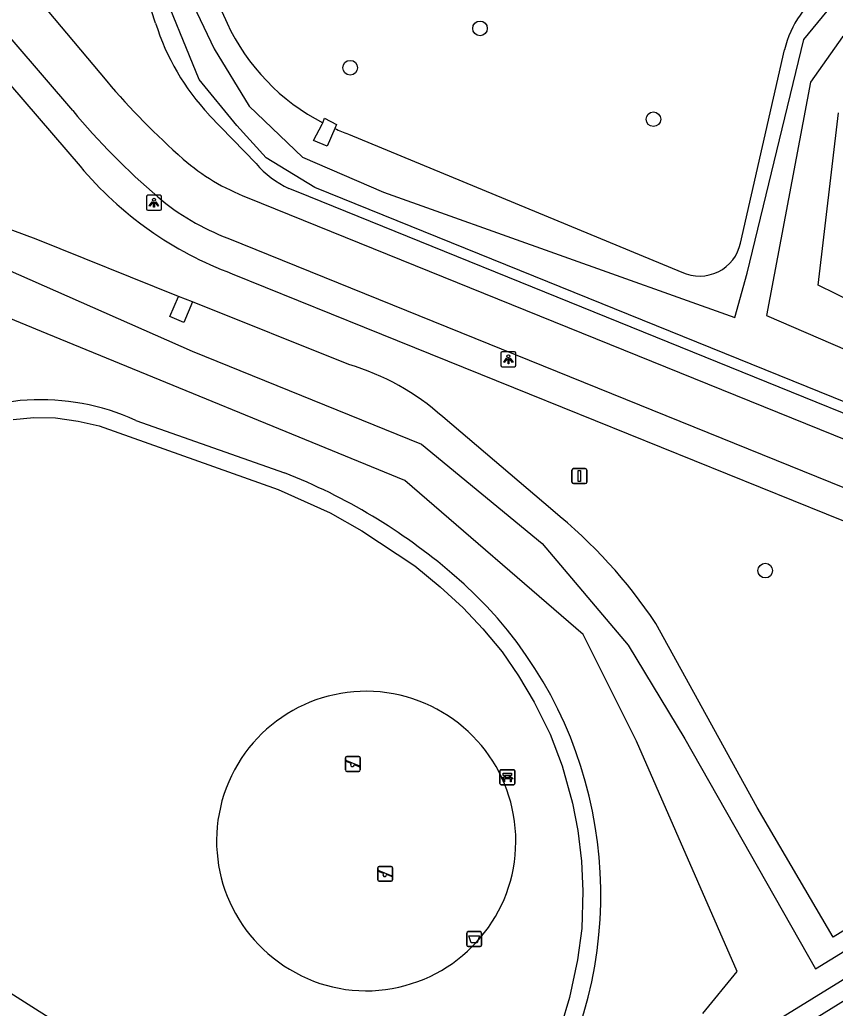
# Model space of a CAD drawing. Extents: x 159353 to 160616, y 385893 to 387321.
# Drawn here: x 160245.3 to 160299.8, y 386306.6 to 386372.7 of the extents above; entities that cross this region are included whole.
import ezdxf

# ---------------------------------------------------------------- set-up
doc = ezdxf.new("R2010")
doc.units = 0
for name, color, linetype in [('IMGEO_Afvalbak', 7, 'Continuous'), ('IMGEO_Bank', 7, 'Continuous'), ('IMGEO_Berm_groen', 7, 'Continuous'), ('IMGEO_Boom', 7, 'Continuous'), ('IMGEO_Fietspad_open', 7, 'Continuous'), ('IMGEO_Groenvoorziening', 7, 'Continuous'), ('IMGEO_Haag', 7, 'Continuous'), ('IMGEO_Lichtpunt', 7, 'Continuous'), ('IMGEO_Speelvoorziening', 7, 'Continuous'), ('IMGEO_Terreindeel_gesloten', 7, 'Continuous'), ('IMGEO_Verkeersbordpaal', 7, 'Continuous'), ('IMGEO_Voetpad_op_trap', 7, 'Continuous'), ('IMGEO_Voetpad_open', 7, 'Continuous'), ('IMGEO_Waterloop', 7, 'Continuous')]:
    doc.layers.add(name, color=color, linetype=linetype)

msp = doc.modelspace()

# ---------------------------------------------------------------- linework, layer by layer
at = {"layer": 'IMGEO_Afvalbak'}
for p, q in [((160275.189, 386310.842), (160275.189, 386311.642)), ((160275.189, 386311.642), (160275.189, 386310.842)), ((160275.289, 386311.742), (160276.079, 386311.742)), ((160276.079, 386311.742), (160275.289, 386311.742)), ((160276.179, 386311.642), (160276.179, 386310.842)), ((160276.179, 386310.842), (160276.179, 386311.642)), ((160276.079, 386310.742), (160275.289, 386310.742)), ((160275.289, 386310.742), (160276.079, 386310.742))]:
    msp.add_line(p, q, dxfattribs=at)
msp.add_lwpolyline([(160275.332, 386311.456), (160276.036, 386311.456), (160275.887, 386310.986), (160275.481, 386310.986), (160275.332, 386311.456)], dxfattribs=at)
for centre, start, end in [((160275.289, 386311.642), 90, 180), ((160275.289, 386311.642), 90, 180), ((160276.079, 386311.642), 0, 90), ((160276.079, 386311.642), 360, 90), ((160275.289, 386310.842), 180, 270), ((160275.289, 386310.842), 180, 270), ((160276.079, 386310.842), 270, 0), ((160276.079, 386310.842), 270, 0)]:
    msp.add_arc(centre, 0.1, start, end, dxfattribs=at)
at = {"layer": 'IMGEO_Bank'}
for p, q in [((160277.405, 386321.646), (160277.405, 386322.487)), ((160277.405, 386322.487), (160277.405, 386321.646)), ((160277.48, 386322.571), (160278.321, 386322.571)), ((160278.321, 386322.571), (160277.48, 386322.571)), ((160278.405, 386322.496), (160278.405, 386321.655)), ((160278.405, 386321.655), (160278.405, 386322.496)), ((160278.102, 386321.969), (160277.709, 386321.969)), ((160277.714, 386322.077), (160277.714, 386322.183)), ((160277.758, 386322.183), (160277.758, 386322.077)), ((160278.046, 386322.189), (160277.764, 386322.189)), ((160277.764, 386322.071), (160278.046, 386322.071)), ((160278.052, 386322.077), (160278.052, 386322.183)), ((160278.096, 386322.183), (160278.096, 386322.077)), ((160278.33, 386321.571), (160277.489, 386321.571)), ((160277.489, 386321.571), (160278.33, 386321.571))]:
    msp.add_line(p, q, dxfattribs=at)
for points in [[(160277.652, 386321.969), (160277.51, 386321.969), (160277.622, 386322.071), (160277.708, 386322.071)], [(160277.708, 386322.189), (160277.622, 386322.189), (160277.622, 386322.35), (160278.185, 386322.35), (160278.185, 386322.189), (160278.102, 386322.189)], [(160277.702, 386321.962), (160277.702, 386321.755), (160277.659, 386321.755), (160277.659, 386321.962)], [(160278.102, 386322.071), (160278.185, 386322.071), (160278.297, 386321.969), (160278.158, 386321.969)], [(160278.152, 386321.962), (160278.152, 386321.755), (160278.108, 386321.755), (160278.108, 386321.962)]]:
    msp.add_lwpolyline(points, dxfattribs=at)
for centre, radius, start, end in [((160277.483, 386322.493), 0.0779, 92.4484, 184.28452), ((160277.483, 386322.493), 0.0779, 92.4484, 184.28452), ((160278.327, 386322.493), 0.0779, 2.4484, 94.28452), ((160278.327, 386322.493), 0.0779, 2.4484, 94.28452), ((160277.652, 386321.962), 0.00671, 2.89567, 87.10433), ((160277.709, 386321.962), 0.00671, 92.89567, 177.10433), ((160277.707, 386322.182), 0.00671, 2.89567, 87.10433), ((160277.707, 386322.078), 0.00671, 272.89567, 357.10433), ((160277.764, 386322.182), 0.00671, 92.89567, 177.10433), ((160277.764, 386322.078), 0.00671, 182.89567, 267.10433), ((160278.046, 386322.182), 0.00671, 2.89567, 87.10433), ((160278.046, 386322.078), 0.00671, 272.89567, 357.10433), ((160278.103, 386322.182), 0.00671, 92.89567, 177.10433), ((160278.103, 386322.078), 0.00671, 182.89567, 267.10433), ((160278.101, 386321.962), 0.00671, 2.89567, 87.10433), ((160278.158, 386321.962), 0.00671, 92.89567, 177.10433), ((160277.483, 386321.649), 0.0779, 182.4484, 274.28452), ((160277.483, 386321.649), 0.0779, 182.4484, 274.28452), ((160278.327, 386321.649), 0.0779, 272.4484, 4.28452), ((160278.327, 386321.649), 0.0779, 272.4484, 4.28452)]:
    msp.add_arc(centre, radius, start, end, dxfattribs=at)
at = {"layer": 'IMGEO_Berm_groen'}
msp.add_lwpolyline([(160321.644, 386319.991), (160317.091, 386317.431), (160268.791, 386287.55), (160265.158, 386285.419)], dxfattribs=at)
at = {"layer": 'IMGEO_Boom'}
for centre in [(160276.07, 386372.147), (160267.389, 386369.518), (160287.664, 386366.072), (160295.139, 386335.887)]:
    msp.add_circle(centre, 0.489, dxfattribs=at)
at = {"layer": 'IMGEO_Fietspad_open'}
for points in [[(160201.072, 386422.298), (160248.837, 386366.649)], [(160247.097, 386373.404), (160247.135, 386373.36), (160251.111, 386368.612)], [(160260.511, 386360.843), (160316.437, 386338.191)], [(160259.217, 386358.111), (160315.078, 386335.499)]]:
    msp.add_lwpolyline(points, dxfattribs=at)
for centre, radius, start, end in [((160291.781, 386403.42), 53.532, 220.55927, 228.37459), ((160287.864, 386399.397), 50.946, 220.00088, 229.12973), ((160265.584, 386374.207), 14.295, 229.08443, 249.21228), ((160265.23, 386373.689), 16.698, 230.13587, 248.89354)]:
    msp.add_arc(centre, radius, start, end, dxfattribs=at)
at = {"layer": 'IMGEO_Groenvoorziening'}
for points in [[(160254.381, 386372.487), (160252.95, 386376.913), (160256.452, 386378.307), (160256.854, 386377.586), (160259.156, 386372.496)], [(160293.491, 386357.795), (160296.434, 386370.718)], [(160261.105, 386363.109), (160257.948, 386366.377)], [(160320.889, 386343.387), (160319.873, 386343.783), (160309.3, 386349.756), (160298.666, 386354.983), (160300.039, 386366.501)], [(160267.273, 386365.082), (160289.56, 386355.85)], [(160332.17, 386331.338), (160333.859, 386332.47), (160334.214, 386332.694), (160264.637, 386360.905), (160263.687, 386361.29), (160263.297, 386361.448)], [(160255.91, 386354.228), (160246.387, 386358.045), (160241.703, 386359.783)], [(160256.84, 386353.855), (160255.91, 386354.228)], [(160267.308, 386349.659), (160256.84, 386353.855)], [(160280.939, 386339.899), (160273.579, 386346.163)], [(160319.401, 386323.965), (160312.063, 386319.06), (160299.67, 386311.365), (160294.603, 386320.037), (160287.826, 386332.349)], [(160268.79, 386292.298), (160268.591, 386292.425), (160232.332, 386315.445), (160222.406, 386321.785), (160217.149, 386313.739), (160259.748, 386284.144), (160259.948, 386284.005), (160261.354, 386283.029)]]:
    msp.add_lwpolyline(points, dxfattribs=at)
for centre, radius, start, end in [((160302.823, 386369.266), 6.552, 122.4426, 167.19508), ((160269.54, 386377.241), 15.887, 197.41049, 223.14202), ((160272.175, 386378.6), 14.38, 205.12041, 242.61786), ((160272.408, 386379.192), 15.016, 246.24353, 250.00241), ((160265.867, 386367.117), 6.224, 220.08311, 245.61044), ((160290.755, 386358.379), 2.797, 244.70556, 347.94548), ((160262.759, 386334.127), 16.185, 48.04612, 73.6757), ((160259.549, 386313.471), 33.999, 33.72707, 51.01416), ((160268.453, 386317.818), 9.995, 79.45924, 239.25625), ((160268.454, 386317.803), 10.01, 280.02101, 79.48454), ((160268.445, 386317.544), 9.757, 238.47033, 280.33781)]:
    msp.add_arc(centre, radius, start, end, dxfattribs=at)
at = {"layer": 'IMGEO_Haag'}
for points in [[(160244.86, 386345.991), (160246.235, 386346.118), (160247.687, 386346.095), (160249.211, 386345.887), (160250.61, 386345.567), (160262.565, 386341.31), (160266.042, 386339.747), (160268.179, 386338.557), (160271.708, 386336.205), (160273.409, 386334.794), (160274.945, 386333.402), (160276.263, 386332.001), (160277.555, 386330.446), (160278.64, 386328.86), (160279.698, 386327.081), (160280.752, 386324.948), (160281.552, 386322.836), (160282.262, 386320.344), (160282.619, 386318.513), (160282.859, 386316.46), (160282.954, 386314.461), (160282.87, 386311.953), (160282.597, 386309.858), (160282.054, 386307.339), (160281.488, 386305.456)], [(160253.052, 386345.935), (160262.997, 386342.43)]]:
    msp.add_lwpolyline(points, dxfattribs=at)
for centre, radius, start, end in [((160246.701, 386332.007), 15.308, 65.48667, 121.29181), ((160248.456, 386305.549), 39.644, 49.51405, 68.48172), ((160256.017, 386314.232), 28.131, 341.48352, 49.74561)]:
    msp.add_arc(centre, radius, start, end, dxfattribs=at)
at = {"layer": 'IMGEO_Lichtpunt'}
for p, q in [((160253.775, 386360.89), (160253.775, 386360.083)), ((160253.775, 386360.89), (160253.775, 386360.083)), ((160254.677, 386360.985), (160253.869, 386360.985)), ((160254.677, 386360.985), (160253.869, 386360.985)), ((160254.771, 386360.083), (160254.771, 386360.89)), ((160254.771, 386360.083), (160254.771, 386360.89)), ((160253.869, 386359.989), (160254.677, 386359.989)), ((160253.869, 386359.989), (160254.677, 386359.989)), ((160277.465, 386350.422), (160277.465, 386349.615)), ((160277.465, 386350.422), (160277.465, 386349.615)), ((160278.367, 386350.517), (160277.559, 386350.517)), ((160278.367, 386350.517), (160277.559, 386350.517)), ((160278.461, 386349.615), (160278.461, 386350.422)), ((160278.461, 386349.615), (160278.461, 386350.422)), ((160277.559, 386349.521), (160278.367, 386349.521)), ((160277.559, 386349.521), (160278.367, 386349.521))]:
    msp.add_line(p, q, dxfattribs=at)
for points in [[(160254.149, 386360.554), (160254.188, 386360.526), (160254, 386360.264), (160253.962, 386360.291), (160254.149, 386360.554)], [(160254.251, 386360.506), (160254.298, 386360.506), (160254.298, 386360.184), (160254.251, 386360.184), (160254.251, 386360.506)], [(160254.361, 386360.526), (160254.399, 386360.553), (160254.586, 386360.291), (160254.547, 386360.263), (160254.361, 386360.526)], [(160277.839, 386350.086), (160277.878, 386350.058), (160277.69, 386349.796), (160277.652, 386349.823), (160277.839, 386350.086)], [(160277.941, 386350.038), (160277.988, 386350.038), (160277.988, 386349.716), (160277.941, 386349.716), (160277.941, 386350.038)], [(160278.051, 386350.058), (160278.089, 386350.085), (160278.276, 386349.823), (160278.237, 386349.795), (160278.051, 386350.058)]]:
    msp.add_lwpolyline(points, dxfattribs=at)
for centre in [(160254.274, 386360.688), (160277.964, 386350.22)]:
    msp.add_circle(centre, 0.0994, dxfattribs=at)
for centre, start, end in [((160253.869, 386360.89), 90, 180), ((160253.869, 386360.89), 90, 180), ((160254.677, 386360.89), 0, 90), ((160254.677, 386360.89), 0, 90), ((160253.869, 386360.083), 180, 270), ((160253.869, 386360.083), 180, 270), ((160254.677, 386360.083), 270, 0), ((160254.677, 386360.083), 270, 360), ((160277.559, 386350.422), 90, 180), ((160277.559, 386350.422), 90, 180), ((160278.367, 386350.422), 0, 90), ((160278.367, 386350.422), 0, 90), ((160277.559, 386349.615), 180, 270), ((160277.559, 386349.615), 180, 270), ((160278.367, 386349.615), 270, 0), ((160278.367, 386349.615), 270, 360)]:
    msp.add_arc(centre, 0.0946, start, end, dxfattribs=at)
at = {"layer": 'IMGEO_Speelvoorziening'}
for p, q in [((160267.075, 386322.556), (160267.075, 386323.356)), ((160267.075, 386323.356), (160267.075, 386322.556)), ((160267.458, 386322.984), (160267.119, 386323.121)), ((160267.144, 386323.181), (160268.02, 386322.828)), ((160267.175, 386323.456), (160267.965, 386323.456)), ((160267.965, 386323.456), (160267.175, 386323.456)), ((160268.065, 386323.356), (160268.065, 386322.556)), ((160268.065, 386322.556), (160268.065, 386323.356)), ((160267.965, 386322.456), (160267.175, 386322.456)), ((160267.175, 386322.456), (160267.965, 386322.456)), ((160267.996, 386322.768), (160267.656, 386322.905)), ((160269.23, 386315.208), (160269.23, 386316.008)), ((160269.23, 386316.008), (160269.23, 386315.208)), ((160269.299, 386315.833), (160270.175, 386315.48)), ((160269.33, 386316.108), (160270.12, 386316.108)), ((160270.12, 386316.108), (160269.33, 386316.108)), ((160270.22, 386316.008), (160270.22, 386315.208)), ((160270.22, 386315.208), (160270.22, 386316.008)), ((160269.613, 386315.636), (160269.274, 386315.773)), ((160270.151, 386315.42), (160269.811, 386315.557)), ((160270.12, 386315.108), (160269.33, 386315.108)), ((160269.33, 386315.108), (160270.12, 386315.108))]:
    msp.add_line(p, q, dxfattribs=at)
for centre, radius, start, end in [((160267.175, 386323.356), 0.1, 90, 180), ((160267.175, 386323.356), 0.1, 90, 180), ((160267.132, 386323.151), 0.0327, 68.07798, 248.07798), ((160267.965, 386323.356), 0.1, 0, 90), ((160267.965, 386323.356), 0.1, 360, 90), ((160267.175, 386322.556), 0.1, 180, 270), ((160267.175, 386322.556), 0.1, 180, 270), ((160267.537, 386322.894), 0.12, 130.99278, 5.16318), ((160267.965, 386322.556), 0.1, 270, 0), ((160267.965, 386322.556), 0.1, 270, 0), ((160268.008, 386322.798), 0.0327, 248.07798, 68.07798), ((160269.33, 386316.008), 0.1, 90, 180), ((160269.33, 386316.008), 0.1, 90, 180), ((160269.287, 386315.803), 0.0327, 68.07798, 248.07798), ((160270.12, 386316.008), 0.1, 0, 90), ((160270.12, 386316.008), 0.1, 360, 90), ((160269.33, 386315.208), 0.1, 180, 270), ((160269.33, 386315.208), 0.1, 180, 270), ((160269.692, 386315.546), 0.12, 130.99278, 5.16318), ((160270.12, 386315.208), 0.1, 270, 0), ((160270.12, 386315.208), 0.1, 270, 0), ((160270.163, 386315.45), 0.0327, 248.07798, 68.07798)]:
    msp.add_arc(centre, radius, start, end, dxfattribs=at)
at = {"layer": 'IMGEO_Terreindeel_gesloten'}
msp.add_lwpolyline([(160256.84, 386353.855), (160256.273, 386352.483), (160255.335, 386352.889), (160255.91, 386354.228)], dxfattribs=at)
at = {"layer": 'IMGEO_Verkeersbordpaal'}
for p, q in [((160282.219, 386341.81), (160282.219, 386342.61)), ((160282.219, 386342.61), (160282.219, 386341.81)), ((160282.319, 386342.71), (160283.109, 386342.71)), ((160283.109, 386342.71), (160282.319, 386342.71)), ((160283.209, 386342.61), (160283.209, 386341.81)), ((160283.209, 386341.81), (160283.209, 386342.61)), ((160283.109, 386341.71), (160282.319, 386341.71)), ((160282.319, 386341.71), (160283.109, 386341.71))]:
    msp.add_line(p, q, dxfattribs=at)
msp.add_lwpolyline([(160282.639, 386342.585), (160282.789, 386342.585), (160282.789, 386341.835), (160282.639, 386341.835), (160282.639, 386342.585)], dxfattribs=at)
for centre, start, end in [((160282.319, 386342.61), 90, 180), ((160282.319, 386342.61), 90, 180), ((160283.109, 386342.61), 0, 90), ((160283.109, 386342.61), 360, 90), ((160282.319, 386341.81), 180, 270), ((160282.319, 386341.81), 180, 270), ((160283.109, 386341.81), 270, 0), ((160283.109, 386341.81), 270, 0)]:
    msp.add_arc(centre, 0.1, start, end, dxfattribs=at)
at = {"layer": 'IMGEO_Voetpad_op_trap'}
for points in [[(160265.562, 386365.832), (160265.683, 386366.136), (160266.471, 386365.714), (160266.359, 386365.449)], [(160266.359, 386365.449), (160265.859, 386364.265), (160264.946, 386364.645), (160265.528, 386365.745), (160265.562, 386365.832)]]:
    msp.add_lwpolyline(points, dxfattribs=at)
at = {"layer": 'IMGEO_Voetpad_open'}
for points in [[(160242.734, 386370.589), (160249.332, 386362.933)], [(160259.504, 386355.739), (160314.658, 386333.436)]]:
    msp.add_lwpolyline(points, dxfattribs=at)
msp.add_arc((160268.003, 386378.545), 24.338, 219.90068, 249.5607, dxfattribs=at)
at = {"layer": 'IMGEO_Waterloop'}
for points in [[(160255.744, 386376.178), (160258.297, 386370.773), (160260.638, 386366.944), (160264.212, 386363.539), (160269.616, 386361.199), (160293.106, 386352.816), (160293.936, 386355.773), (160297.723, 386371.412), (160299.595, 386373.667)], [(160356.999, 386346.263), (160357.723, 386345.156), (160337.765, 386332.263), (160331.68, 386334.518), (160265.021, 386361.497), (160261.765, 386363.497), (160259.808, 386365.646), (160257.297, 386368.731), (160254.51, 386375.582)], [(160305.787, 386375.241), (160300.297, 386371.582), (160298.17, 386368.561), (160295.233, 386352.944), (160332.34, 386336.901), (160337.446, 386335.199), (160356.999, 386346.263)], [(160290.957, 386306.263), (160293.255, 386309.071), (160286.531, 386324.476), (160282.957, 386331.624), (160271.042, 386341.922), (160247.127, 386351.71), (160241.765, 386353.922), (160239.212, 386353.922), (160234.021, 386350.348), (160215.212, 386336.561), (160214.021, 386338.007), (160225.638, 386347.539), (160236.318, 386356.476), (160238.829, 386357.539), (160240.999, 386357.539), (160256.829, 386350.561), (160272.148, 386344.348), (160280.233, 386337.71), (160285.978, 386330.901), (160289.765, 386324.646), (160298.489, 386309.263), (160318.978, 386321.837), (160319.914, 386320.582), (160266.425, 386287.603)]]:
    msp.add_lwpolyline(points, dxfattribs=at)

doc.saveas('drawing.dxf')
